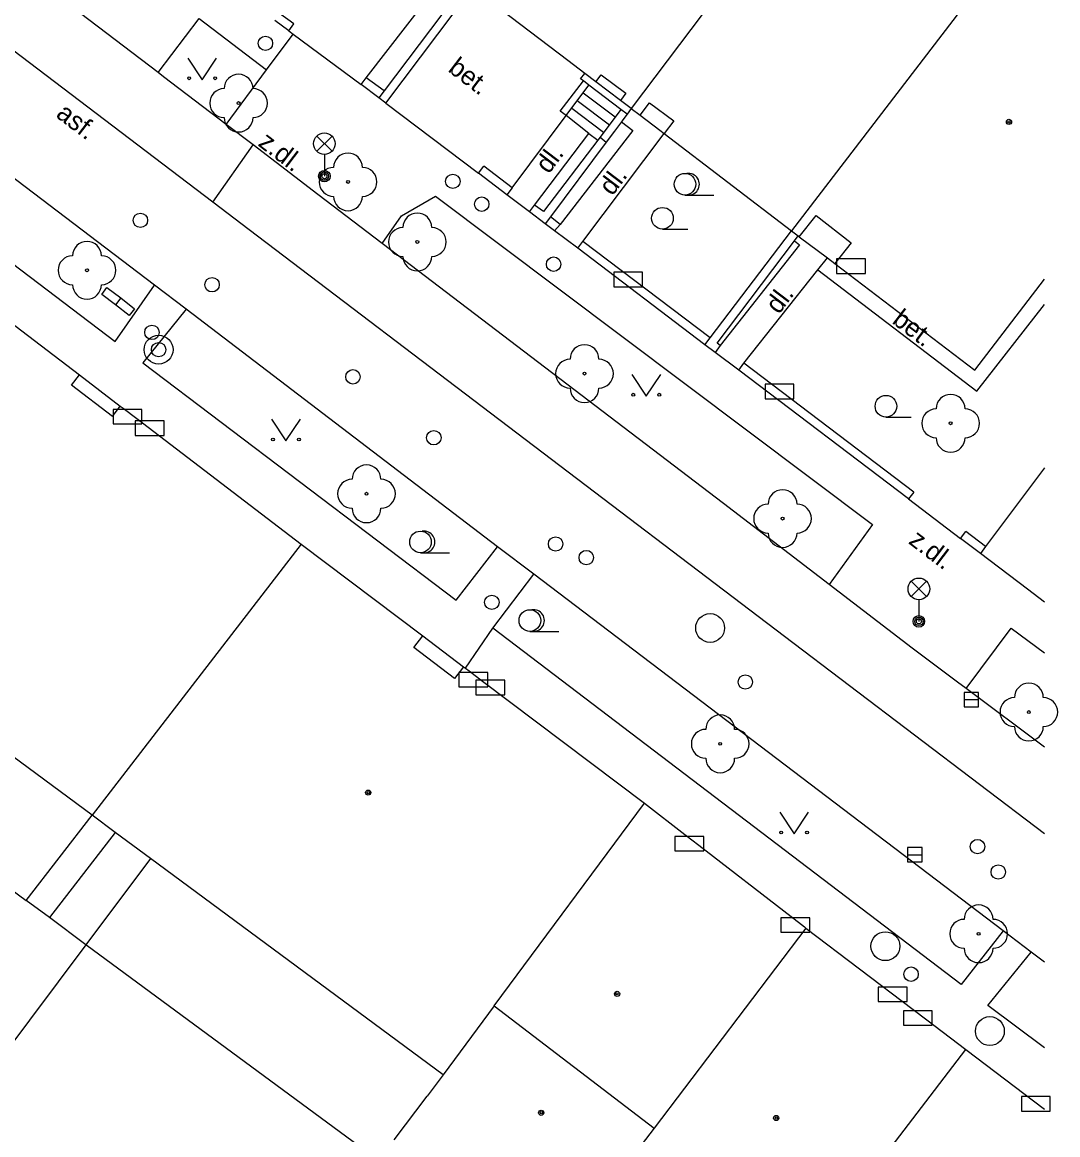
# Model space of a CAD drawing. Extents: x -596229 to -595156, y -1161237 to -1159376.
# Drawn here: x -595193.63 to -595157.77, y -1160774.33 to -1160735.8 of the extents above; entities that cross this region are included whole.
import ezdxf

# ---------------------------------------------------------------- set-up
doc = ezdxf.new("R2010")
doc.units = 0
for name, color, linetype in [('DOP - kresba z DSPS bez souradnic', 7, 'Continuous'), ('DOP - rozhrani ploch obecne', 7, 'Continuous'), ('Level 22', 7, 'Continuous'), ('Level 24', 7, 'Continuous'), ('Level 27', 7, 'Continuous'), ('Level 28', 7, 'Continuous'), ('Level 31', 7, 'Continuous'), ('Level 33', 7, 'Continuous'), ('Level 36', 7, 'Continuous'), ('Level 39', 7, 'Continuous'), ('silnoproud - povrch.  znaky a  RIS  skut. velikost', 7, 'Continuous'), ('slaboproud - povrch.  znaky a tel. budka skut. velikost', 7, 'Continuous'), ('Specificka linie pasportu komunikaci', 7, 'Continuous'), ('TM - budovy zdene_ betonove - NP', 7, 'Continuous'), ('TM - budovy zdene_ betonove - VP', 7, 'Continuous'), ('TM - chodniky - VP', 7, 'Continuous'), ('TM - komunikace - VP', 7, 'Continuous'), ('TM - plot drateny_ kovovy - VP', 7, 'Continuous'), ('TM - podezdivka plotu - VP', 7, 'Continuous'), ('TM - popis povrchu', 7, 'Continuous'), ('TM - rozhrani mezi zpev. plochami mezi sebou - VP', 7, 'Continuous'), ('TM - rozhrani ploch obecne - VP', 7, 'Continuous'), ('TM - schody - VP', 7, 'Continuous'), ('TM - vjezd na pozemek', 7, 'Continuous')]:
    doc.layers.add(name, color=color, linetype=linetype)

msp = doc.modelspace()

# ---------------------------------------------------------------- linework, layer by layer
at = {"layer": 'DOP - kresba z DSPS bez souradnic'}
for points in [[(-595200.99, -1160760.69), (-595193.5, -1160766.22)], [(-595193.5, -1160766.22), (-595191.21, -1160763.26)], [(-595190.41, -1160763.86), (-595192.69, -1160766.81)], [(-595192.69, -1160766.81), (-595193.5, -1160766.22)], [(-595191.43, -1160767.75), (-595192.69, -1160766.81)], [(-595181.29, -1160775.22), (-595191.43, -1160767.75)]]:
    msp.add_lwpolyline(points, dxfattribs=at)
at = {"layer": 'DOP - rozhrani ploch obecne'}
for points in [[(-595189.19, -1160764.76), (-595191.43, -1160767.75)], [(-595191.43, -1160767.75), (-595200.21, -1160779.47)]]:
    msp.add_lwpolyline(points, dxfattribs=at)
at = {"layer": 'Level 22'}
for centre in [(-595186.14, -1160738.6), (-595182.35, -1160741.33), (-595179.95, -1160743.41), (-595191.39, -1160744.39), (-595174.16, -1160747.97), (-595161.48, -1160749.69), (-595181.71, -1160752.13), (-595167.3, -1160752.99), (-595158.77, -1160759.69), (-595169.46, -1160760.79), (-595160.51, -1160767.37)]:
    msp.add_circle(centre, 0.05, dxfattribs=at)
for centre, start, end in [((-595186.14, -1160738.1), 0, 180), ((-595186.64, -1160738.6), 90, 270), ((-595185.64, -1160738.6), 270, 90), ((-595186.14, -1160739.1), 180, 0), ((-595182.35, -1160740.83), 0, 180), ((-595182.85, -1160741.33), 90, 270), ((-595181.85, -1160741.33), 270, 90), ((-595182.35, -1160741.83), 180, 0), ((-595179.95, -1160742.91), 0, 180), ((-595180.45, -1160743.41), 90, 270), ((-595179.45, -1160743.41), 270, 90), ((-595191.39, -1160743.89), 0, 180), ((-595191.89, -1160744.39), 90, 270), ((-595190.89, -1160744.39), 270, 90), ((-595179.95, -1160743.91), 180, 0), ((-595191.39, -1160744.89), 180, 0), ((-595174.16, -1160747.47), 0, 180), ((-595174.66, -1160747.97), 90, 270), ((-595173.66, -1160747.97), 270, 90), ((-595174.16, -1160748.47), 180, 0), ((-595161.48, -1160749.19), 0, 180), ((-595161.98, -1160749.69), 90, 270), ((-595160.98, -1160749.69), 270, 90), ((-595161.48, -1160750.19), 180, 0), ((-595181.71, -1160751.63), 0, 180), ((-595182.21, -1160752.13), 90, 270), ((-595181.21, -1160752.13), 270, 90), ((-595167.3, -1160752.49), 0, 180), ((-595167.8, -1160752.99), 90, 270), ((-595166.8, -1160752.99), 270, 90), ((-595181.71, -1160752.63), 180, 0), ((-595167.3, -1160753.49), 180, 0), ((-595158.77, -1160759.19), 0, 180), ((-595159.27, -1160759.69), 90, 270), ((-595158.27, -1160759.69), 270, 90), ((-595169.46, -1160760.29), 0, 180), ((-595158.77, -1160760.19), 180, 0), ((-595169.96, -1160760.79), 90, 270), ((-595168.96, -1160760.79), 270, 90), ((-595169.46, -1160761.29), 180, 0), ((-595160.51, -1160766.87), 0, 180), ((-595161.01, -1160767.37), 90, 270), ((-595160.01, -1160767.37), 270, 90), ((-595160.51, -1160767.87), 180, 0)]:
    msp.add_arc(centre, 0.5, start, end, dxfattribs=at)
at = {"layer": 'Level 24'}
for points in [[(-595165.427, -1160744.498), (-595164.427, -1160744.498), (-595164.427, -1160743.998), (-595165.427, -1160743.998)], [(-595173.148, -1160744.959), (-595172.148, -1160744.959), (-595172.148, -1160744.459), (-595173.148, -1160744.459)], [(-595167.908, -1160748.839), (-595166.908, -1160748.839), (-595166.908, -1160748.339), (-595167.908, -1160748.339)], [(-595190.487, -1160749.708), (-595189.487, -1160749.708), (-595189.487, -1160749.208), (-595190.487, -1160749.208)], [(-595189.718, -1160750.109), (-595188.718, -1160750.109), (-595188.718, -1160749.609), (-595189.718, -1160749.609)], [(-595178.507, -1160758.818), (-595177.507, -1160758.818), (-595177.507, -1160758.318), (-595178.507, -1160758.318)], [(-595177.918, -1160759.089), (-595176.918, -1160759.089), (-595176.918, -1160758.589), (-595177.918, -1160758.589)], [(-595171.027, -1160764.498), (-595170.027, -1160764.498), (-595170.027, -1160763.998), (-595171.027, -1160763.998)], [(-595167.357, -1160767.318), (-595166.357, -1160767.318), (-595166.357, -1160766.818), (-595167.357, -1160766.818)], [(-595163.988, -1160769.719), (-595162.988, -1160769.719), (-595162.988, -1160769.219), (-595163.988, -1160769.219)], [(-595163.117, -1160770.538), (-595162.117, -1160770.538), (-595162.117, -1160770.038), (-595163.117, -1160770.038)], [(-595159.028, -1160773.509), (-595158.028, -1160773.509), (-595158.028, -1160773.009), (-595159.028, -1160773.009)]]:
    msp.add_lwpolyline(points, close=True, dxfattribs=at)
at = {"layer": 'Level 27'}
for p, q in [((-595161.01, -1160759.26), (-595160.51, -1160759.26)), ((-595162.97, -1160764.63), (-595162.47, -1160764.63))]:
    msp.add_line(p, q, dxfattribs=at)
for points in [[(-595161.01, -1160759.51), (-595160.51, -1160759.51), (-595160.51, -1160759.01), (-595161.01, -1160759.01)], [(-595162.97, -1160764.88), (-595162.47, -1160764.88), (-595162.47, -1160764.38), (-595162.97, -1160764.38)]]:
    msp.add_lwpolyline(points, close=True, dxfattribs=at)
for centre in [(-595188.91, -1160747.14), (-595169.81, -1160756.78)]:
    msp.add_circle(centre, 0.5, dxfattribs=at)
at = {"layer": 'Level 28'}
for centre in [(-595185.21, -1160736.53), (-595177.72, -1160742.1), (-595189.54, -1160742.66), (-595175.23, -1160744.18), (-595187.06, -1160744.89), (-595188.91, -1160747.14), (-595182.18, -1160748.08), (-595179.38, -1160750.19), (-595175.16, -1160753.87), (-595174.1, -1160754.34), (-595168.59, -1160758.65), (-595160.55, -1160764.35), (-595159.83, -1160765.23), (-595162.85, -1160768.77)]:
    msp.add_circle(centre, 0.25, dxfattribs=at)
at = {"layer": 'Level 31'}
for centre, radius in [((-595178.72, -1160741.31), 0.25), ((-595189.14, -1160746.54), 0.25), ((-595177.37, -1160755.89), 0.25), ((-595163.74, -1160767.8), 0.5), ((-595160.12, -1160770.74), 0.5)]:
    msp.add_circle(centre, radius, dxfattribs=at)
at = {"layer": 'Level 33'}
for p, q in [((-595183.435, -1160740.27), (-595182.905, -1160739.74)), ((-595183.435, -1160739.74), (-595182.905, -1160740.27)), ((-595183.17, -1160740.38), (-595183.17, -1160741.13)), ((-595162.845, -1160755.69), (-595162.315, -1160755.16)), ((-595162.845, -1160755.16), (-595162.315, -1160755.69)), ((-595162.58, -1160755.8), (-595162.58, -1160756.55))]:
    msp.add_line(p, q, dxfattribs=at)
for centre, radius in [((-595183.17, -1160740.005), 0.375), ((-595183.17, -1160741.13), 0.2), ((-595183.17, -1160741.13), 0.145), ((-595183.17, -1160741.13), 0.0876), ((-595162.58, -1160755.425), 0.375), ((-595162.58, -1160756.55), 0.2), ((-595162.58, -1160756.55), 0.145), ((-595162.58, -1160756.55), 0.0876)]:
    msp.add_circle(centre, radius, dxfattribs=at)
at = {"layer": 'Level 36'}
for p, q in [((-595170.68, -1160741.785), (-595169.68, -1160741.785)), ((-595171.46, -1160742.965), (-595170.585, -1160742.965)), ((-595163.72, -1160749.475), (-595162.845, -1160749.475)), ((-595179.84, -1160754.175), (-595178.84, -1160754.175)), ((-595176.05, -1160756.895), (-595175.05, -1160756.895))]:
    msp.add_line(p, q, dxfattribs=at)
for points in [[(-595187.9, -1160737.04), (-595187.4, -1160737.79), (-595186.9, -1160737.04)], [(-595172.52, -1160748), (-595172.02, -1160748.75), (-595171.52, -1160748)], [(-595185, -1160749.55), (-595184.5, -1160750.3), (-595184, -1160749.55)], [(-595167.4, -1160763.16), (-595166.9, -1160763.91), (-595166.4, -1160763.16)]]:
    msp.add_lwpolyline(points, dxfattribs=at)
for centre, radius in [((-595187.85, -1160737.74), 0.05), ((-595186.951, -1160737.74), 0.05), ((-595170.68, -1160741.41), 0.375), ((-595171.46, -1160742.59), 0.375), ((-595172.47, -1160748.7), 0.05), ((-595171.571, -1160748.7), 0.05), ((-595163.72, -1160749.1), 0.375), ((-595184.95, -1160750.25), 0.05), ((-595184.051, -1160750.25), 0.05), ((-595179.84, -1160753.8), 0.375), ((-595176.05, -1160756.52), 0.375), ((-595167.35, -1160763.86), 0.05), ((-595166.451, -1160763.86), 0.05)]:
    msp.add_circle(centre, radius, dxfattribs=at)
for centre in [(-595170.555, -1160741.41), (-595179.715, -1160753.8), (-595175.925, -1160756.52)]:
    msp.add_arc(centre, 0.375, 260.4059, 99.5941, dxfattribs=at)
at = {"layer": 'Level 39'}
for centre, radius in [((-595159.46, -1160739.25), 0.09), ((-595159.46, -1160739.25), 0.0398), ((-595181.65, -1160762.48), 0.09), ((-595181.65, -1160762.48), 0.0398), ((-595173.03, -1160769.45), 0.09), ((-595173.03, -1160769.45), 0.0398), ((-595175.66, -1160773.57), 0.09), ((-595175.66, -1160773.57), 0.0398), ((-595167.52, -1160773.75), 0.09), ((-595167.52, -1160773.75), 0.0398)]:
    msp.add_circle(centre, radius, dxfattribs=at)
at = {"layer": 'silnoproud - povrch.  znaky a  RIS  skut. velikost'}
for points in [[(-595190.4, -1160745.59), (-595190.88, -1160745.23), (-595190.7, -1160744.99), (-595190.22, -1160745.35)], [(-595190.22, -1160745.35), (-595190.4, -1160745.59)]]:
    msp.add_lwpolyline(points, dxfattribs=at)
at = {"layer": 'slaboproud - povrch.  znaky a tel. budka skut. velikost'}
for points in [[(-595190.22, -1160745.35), (-595189.75, -1160745.72)], [(-595189.93, -1160745.96), (-595190.4, -1160745.59)], [(-595189.75, -1160745.72), (-595189.93, -1160745.96)]]:
    msp.add_lwpolyline(points, dxfattribs=at)
at = {"layer": 'Specificka linie pasportu komunikaci'}
msp.add_lwpolyline([(-595178.28, -1160758.17), (-595177.34, -1160756.79)], dxfattribs=at)
at = {"layer": 'TM - budovy zdene_ betonove - NP'}
for points in [[(-595173.77, -1160737.86), (-595173.58, -1160737.62), (-595172.73, -1160738.26), (-595172.91, -1160738.51)], [(-595172.23, -1160739.02), (-595171.91, -1160738.59), (-595171.07, -1160739.21), (-595171.4, -1160739.65)], [(-595166.72, -1160743.23), (-595166.14, -1160742.49), (-595164.93, -1160743.44), (-595165.49, -1160744.16)], [(-595190.51, -1160749.45), (-595191.93, -1160748.37), (-595191.65, -1160748.01)], [(-595190.51, -1160749.45), (-595190.24, -1160749.1)], [(-595178.35, -1160758.12), (-595178.66, -1160758.53), (-595180.07, -1160757.46), (-595179.76, -1160757.05)]]:
    msp.add_lwpolyline(points, dxfattribs=at)
at = {"layer": 'TM - budovy zdene_ betonove - VP'}
for points in [[(-595164.64, -1160728.31), (-595172.54, -1160738.79)], [(-595159.05, -1160732.66), (-595166.99, -1160743.02)], [(-595174.74, -1160737.12), (-595178.04, -1160734.61)], [(-595174.15, -1160737.57), (-595174.74, -1160737.12)], [(-595173.77, -1160737.86), (-595174.15, -1160737.57)], [(-595172.91, -1160738.51), (-595173.77, -1160737.86)], [(-595172.54, -1160738.79), (-595172.91, -1160738.51)], [(-595172.54, -1160738.79), (-595172.23, -1160739.02)], [(-595172.23, -1160739.02), (-595171.55, -1160739.54), (-595171.4, -1160739.65)], [(-595171.4, -1160739.65), (-595166.99, -1160743.02)], [(-595197.89, -1160743.25), (-595191.65, -1160748.01)], [(-595166.99, -1160743.02), (-595166.76, -1160743.2)], [(-595166.76, -1160743.2), (-595166.72, -1160743.23)], [(-595166.72, -1160743.23), (-595165.75, -1160743.96)], [(-595165.75, -1160743.96), (-595165.49, -1160744.16)], [(-595165.49, -1160744.16), (-595160.64, -1160747.85)], [(-595160.64, -1160747.85), (-595158.23, -1160744.695)], [(-595191.65, -1160748.01), (-595190.24, -1160749.1)], [(-595190.24, -1160749.1), (-595190.14, -1160749.17), (-595189.67, -1160749.52), (-595183.97, -1160753.88)], [(-595183.97, -1160753.88), (-595191.21, -1160763.26)], [(-595183.97, -1160753.88), (-595179.76, -1160757.05)], [(-595179.76, -1160757.05), (-595178.35, -1160758.12)], [(-595191.21, -1160763.26), (-595198.72, -1160757.72)], [(-595178.35, -1160758.12), (-595178.28, -1160758.17)], [(-595178.28, -1160758.17), (-595178.16, -1160758.26), (-595177.69, -1160758.62), (-595172.08, -1160762.85)], [(-595177.29, -1160769.87), (-595172.08, -1160762.85)], [(-595172.08, -1160762.85), (-595170.68, -1160763.93), (-595170.2, -1160764.3), (-595167, -1160766.77), (-595166.54, -1160767.13), (-595166.49, -1160767.17)], [(-595190.41, -1160763.86), (-595191.21, -1160763.26)], [(-595189.19, -1160764.76), (-595190.41, -1160763.86)], [(-595179.06, -1160772.25), (-595189.19, -1160764.76)], [(-595166.49, -1160767.17), (-595171.75, -1160774.1)], [(-595166.49, -1160767.17), (-595162.78, -1160769.99), (-595162.3, -1160770.35), (-595160.95, -1160771.38)], [(-595177.29, -1160769.87), (-595179.06, -1160772.25)], [(-595177.29, -1160769.87), (-595171.75, -1160774.1)], [(-595168.6, -1160781.38), (-595160.95, -1160771.38)], [(-595160.95, -1160771.38), (-595158.23, -1160773.446)], [(-595179.06, -1160772.25), (-595179.61, -1160772.99)], [(-595180.75, -1160774.51), (-595179.61, -1160772.99)], [(-595171.75, -1160774.1), (-595174.1, -1160777.19)]]:
    msp.add_lwpolyline(points, dxfattribs=at)
at = {"layer": 'TM - chodniky - VP'}
for points in [[(-595188.93, -1160737.54), (-595187.51, -1160735.67), (-595185.17, -1160737.45)], [(-595186.57, -1160739.34), (-595185.17, -1160737.45)], [(-595202.25, -1160737.87), (-595190.41, -1160746.86), (-595189.05, -1160744.91)], [(-595181.17, -1160743.46), (-595180.5, -1160742.5), (-595179.32, -1160741.82), (-595164.19, -1160753.19), (-595165.69, -1160755.27)], [(-595187.96, -1160745.74), (-595189.46, -1160747.59), (-595178.61, -1160755.81), (-595177.17, -1160753.97)], [(-595177.34, -1160756.79), (-595175.92, -1160754.92)], [(-595159.66, -1160767.27), (-595161.11, -1160769.13), (-595177.34, -1160756.79)], [(-595160.94, -1160758.88), (-595159.38, -1160756.78), (-595158.23, -1160757.644)], [(-595158.23, -1160771.324), (-595160.19, -1160769.85), (-595158.69, -1160768.01)]]:
    msp.add_lwpolyline(points, dxfattribs=at)
at = {"layer": 'TM - komunikace - VP'}
for points in [[(-595188.93, -1160737.54), (-595191.61, -1160735.5)], [(-595189.05, -1160744.91), (-595200.82, -1160735.97)], [(-595188.74, -1160737.69), (-595188.93, -1160737.54)], [(-595186.57, -1160739.34), (-595188.74, -1160737.69)], [(-595185.64, -1160740.05), (-595186.57, -1160739.34)], [(-595183.39, -1160741.77), (-595185.64, -1160740.05)], [(-595181.17, -1160743.46), (-595183.39, -1160741.77)], [(-595165.69, -1160755.27), (-595169.35, -1160752.47), (-595181.17, -1160743.46)], [(-595187.96, -1160745.74), (-595189.05, -1160744.91)], [(-595177.17, -1160753.97), (-595187.96, -1160745.74)], [(-595175.92, -1160754.92), (-595177.17, -1160753.97)], [(-595159.66, -1160767.27), (-595175.92, -1160754.92)], [(-595162.81, -1160757.48), (-595165.69, -1160755.27)], [(-595161.24, -1160758.66), (-595162.81, -1160757.48)], [(-595160.94, -1160758.88), (-595161.24, -1160758.66)], [(-595158.23, -1160760.911), (-595160.94, -1160758.88)], [(-595158.69, -1160768.01), (-595159.66, -1160767.27)], [(-595158.23, -1160768.358), (-595158.69, -1160768.01)]]:
    msp.add_lwpolyline(points, dxfattribs=at)
at = {"layer": 'TM - plot drateny_ kovovy - VP'}
for points in [[(-595181.04, -1160738.6), (-595178.04, -1160734.61)], [(-595184.23, -1160735.86), (-595184.72, -1160735.5)], [(-595181.1, -1160738.18), (-595181.72, -1160737.72)], [(-595173.7, -1160739.88), (-595175.58, -1160742.36), (-595175.89, -1160742.13)], [(-595176.67, -1160741.54), (-595177.65, -1160740.79)], [(-595175, -1160742.8), (-595175.34, -1160742.54)], [(-595166.89, -1160743.37), (-595166.76, -1160743.2)], [(-595169.81, -1160746.73), (-595174.22, -1160743.39)], [(-595169.46, -1160746.99), (-595169.57, -1160746.91), (-595166.89, -1160743.37)], [(-595162.76, -1160752.07), (-595168.64, -1160747.61)], [(-595160.27, -1160753.96), (-595160.95, -1160753.44)]]:
    msp.add_lwpolyline(points, dxfattribs=at)
at = {"layer": 'TM - podezdivka plotu - VP'}
for points in [[(-595178.28, -1160734.43), (-595181.1, -1160738.18)], [(-595184.4, -1160736.1), (-595184.89, -1160735.74)], [(-595184.4, -1160736.1), (-595184.23, -1160735.86)], [(-595181.9, -1160737.96), (-595181.72, -1160737.72)], [(-595181.28, -1160738.42), (-595181.9, -1160737.96)], [(-595181.1, -1160738.18), (-595181.28, -1160738.42)], [(-595181.04, -1160738.6), (-595181.28, -1160738.42)], [(-595173.41, -1160739.95), (-595175.34, -1160742.54)], [(-595177.83, -1160741.03), (-595177.65, -1160740.79)], [(-595176.85, -1160741.78), (-595177.83, -1160741.03)], [(-595176.67, -1160741.54), (-595176.85, -1160741.78)], [(-595176.07, -1160742.37), (-595175.89, -1160742.13)], [(-595175.52, -1160742.78), (-595176.07, -1160742.37)], [(-595175.34, -1160742.54), (-595175.52, -1160742.78)], [(-595175.2, -1160743.02), (-595175.52, -1160742.78)], [(-595175, -1160742.8), (-595175.2, -1160743.02)], [(-595169.81, -1160746.73), (-595166.99, -1160743.02)], [(-595174.39, -1160743.63), (-595174.22, -1160743.39)], [(-595169.99, -1160746.97), (-595174.39, -1160743.63)], [(-595169.99, -1160746.97), (-595169.81, -1160746.73)], [(-595169.63, -1160747.24), (-595169.99, -1160746.97)], [(-595169.46, -1160746.99), (-595169.63, -1160747.24)], [(-595168.82, -1160747.85), (-595168.64, -1160747.61)], [(-595162.94, -1160752.31), (-595168.82, -1160747.85)], [(-595162.76, -1160752.07), (-595162.94, -1160752.31)], [(-595161.14, -1160753.68), (-595160.95, -1160753.44)], [(-595160.45, -1160754.2), (-595161.14, -1160753.68)]]:
    msp.add_lwpolyline(points, dxfattribs=at)
at = {"layer": 'TM - rozhrani mezi zpev. plochami mezi sebou - VP'}
for points in [[(-595185.17, -1160737.45), (-595184.25, -1160736.21)], [(-595187.03, -1160742.03), (-595185.64, -1160740.05)], [(-595166.08, -1160744.38), (-595165.75, -1160743.96)]]:
    msp.add_lwpolyline(points, dxfattribs=at)
at = {"layer": 'TM - rozhrani ploch obecne - VP'}
for points in [[(-595187.03, -1160742.03), (-595217.97, -1160718.52), (-595234.94, -1160705.63)], [(-595181.72, -1160737.72), (-595178.84, -1160734)], [(-595174.8, -1160739.03), (-595175, -1160738.88), (-595174.2, -1160737.83)], [(-595174.2, -1160737.83), (-595174.3, -1160737.76), (-595174.15, -1160737.57)], [(-595174.01, -1160737.98), (-595174.2, -1160737.83)], [(-595174.8, -1160739.03), (-595174.01, -1160737.98)], [(-595172.9, -1160738.82), (-595174.01, -1160737.98)], [(-595172.9, -1160738.82), (-595173.62, -1160739.78)], [(-595172.68, -1160738.98), (-595172.9, -1160738.82)], [(-595172.68, -1160738.98), (-595172.83, -1160739.18)], [(-595172.54, -1160738.79), (-595172.68, -1160738.98)], [(-595176.67, -1160741.54), (-595174.8, -1160739.03)], [(-595172.88, -1160739.25), (-595172.49, -1160739.55), (-595175, -1160742.8)], [(-595174.01, -1160739.65), (-595174.8, -1160739.03)], [(-595172.88, -1160739.25), (-595173.12, -1160739.57)], [(-595172.83, -1160739.18), (-595172.88, -1160739.25)], [(-595175.89, -1160742.13), (-595174.01, -1160739.65)], [(-595174.22, -1160743.39), (-595171.4, -1160739.65)], [(-595174.01, -1160739.65), (-595173.7, -1160739.88)], [(-595173.62, -1160739.78), (-595173.7, -1160739.88)], [(-595173.62, -1160739.78), (-595173.41, -1160739.95)], [(-595173.12, -1160739.57), (-595173.41, -1160739.95)], [(-595158.23, -1160763.911), (-595167.23, -1160757.07), (-595185.77, -1160742.99), (-595187.03, -1160742.03)], [(-595166.89, -1160743.37), (-595166.71, -1160743.51), (-595169.46, -1160746.99)], [(-595168.64, -1160747.61), (-595166.08, -1160744.38)], [(-595166.08, -1160744.38), (-595160.57, -1160748.58), (-595158.23, -1160745.572)], [(-595158.23, -1160751.234), (-595160.27, -1160753.96)], [(-595160.27, -1160753.96), (-595160.45, -1160754.2)]]:
    msp.add_lwpolyline(points, dxfattribs=at)
at = {"layer": 'TM - schody - VP'}
for points in [[(-595174.41, -1160738.51), (-595173.3, -1160739.35)], [(-595174.21, -1160738.25), (-595173.1, -1160739.08)], [(-595174.6, -1160738.77), (-595173.5, -1160739.61)]]:
    msp.add_lwpolyline(points, dxfattribs=at)
at = {"layer": 'TM - vjezd na pozemek'}
for points in [[(-595184.4, -1160736.1), (-595184.25, -1160736.21)], [(-595184.25, -1160736.21), (-595181.9, -1160737.96)], [(-595181.04, -1160738.6), (-595177.83, -1160741.03)], [(-595176.07, -1160742.37), (-595176.85, -1160741.78)], [(-595174.39, -1160743.63), (-595175.2, -1160743.02)], [(-595168.82, -1160747.85), (-595169.63, -1160747.24)], [(-595162.94, -1160752.31), (-595161.14, -1160753.68)], [(-595158.23, -1160755.889), (-595158.82, -1160755.44), (-595160.45, -1160754.2)]]:
    msp.add_lwpolyline(points, dxfattribs=at)

# ---------------------------------------------------------------- texts
at = {"layer": 'TM - popis povrchu'}
for s, rotation, p in [('bet.', 322.565, (-595178.92, -1160737.48)), ('asf.', 322.7371, (-595192.5, -1160739.06)), ('z.dl.', 322.7371, (-595185.5, -1160740.05)), ('dl.', 52.7371, (-595175.4, -1160741.08)), ('dl.', 52.7371, (-595173.2, -1160741.84)), ('dl.', 52.7371, (-595167.43, -1160745.94)), ('bet.', 322.7371, (-595163.54, -1160746.2)), ('z.dl.', 322.7371, (-595162.97, -1160753.83))]:
    msp.add_text(s, height=0.65, rotation=rotation, dxfattribs=at).set_placement(p)

doc.saveas('drawing.dxf')
